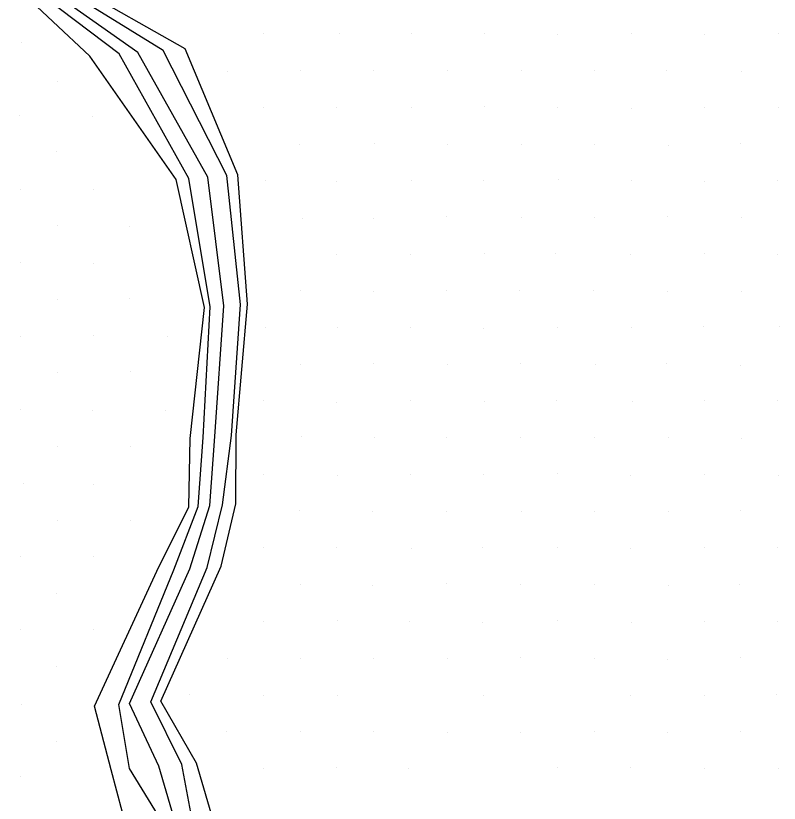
# Model space of a CAD drawing. Extents: x 1602514 to 1609837, y 863887 to 871157.
# Drawn here: x 1605726.7 to 1605873.7, y 868213.4 to 868365 of the extents above; entities that cross this region are included whole.
import ezdxf

# ---------------------------------------------------------------- set-up
doc = ezdxf.new("R2010")
doc.units = 0
for name, color, linetype in [('Survey-Flow line', 7, 'Continuous'), ('Survey-Ridge Lines', 7, 'Continuous'), ('Survey-Spot dirt', 7, 'Continuous')]:
    doc.layers.add(name, color=color, linetype=linetype)

msp = doc.modelspace()

# ---------------------------------------------------------------- linework, layer by layer
at = {"layer": 'Survey-Flow line'}
msp.add_lwpolyline([(1605757.85, 868208.28), (1605754.22, 868220.52), (1605748.62, 868232.6), (1605760.19, 868258.55), (1605764.03, 868270.69), (1605765.02, 868283.97), (1605766.78, 868309.15), (1605763.64, 868333.95), (1605750.22, 868357.93), (1605732.2, 868370.66), (1605737.96, 868377.26), (1605737.64, 868381.98), (1605739.69, 868407.19), (1605745.11, 868432.65), (1605749.75, 868458.06), (1605750.94, 868483.19), (1605744.71, 868507.75), (1605749.35, 868533.15), (1605755.44, 868541.28)], dxfattribs=at)
msp.add_lwpolyline([(1605757.85, 868208.28), (1605754.22, 868220.52), (1605748.62, 868232.6), (1605760.19, 868258.55), (1605764.03, 868270.69), (1605765.02, 868283.97), (1605766.78, 868309.15), (1605763.64, 868333.95), (1605750.22, 868357.93), (1605732.2, 868370.66), (1605737.96, 868377.26), (1605737.64, 868381.98), (1605739.69, 868407.19), (1605745.11, 868432.65), (1605749.75, 868458.06), (1605750.94, 868483.19), (1605744.71, 868507.75), (1605749.35, 868533.15), (1605755.44, 868541.28)], dxfattribs=at)
at = {"layer": 'Survey-Ridge Lines'}
for points in [[(1605755.91, 868208.13), (1605748.62, 868220.08), (1605746.52, 868232.43), (1605757.12, 868258.31), (1605761.84, 868270.55), (1605762.76, 868283.79), (1605764.14, 868308.94), (1605760.03, 868333.66), (1605746.61, 868357.65), (1605729.54, 868370.66), (1605734.69, 868377.82), (1605734.2, 868381.71), (1605734.77, 868406.8), (1605743.56, 868432.53), (1605746.1, 868457.77), (1605749.1, 868483.05), (1605743.04, 868507.61), (1605745.07, 868532.82), (1605751.42, 868541.91)], [(1605755.91, 868208.13), (1605748.62, 868220.08), (1605746.52, 868232.43), (1605757.12, 868258.31), (1605761.84, 868270.55), (1605762.76, 868283.79), (1605764.14, 868308.94), (1605760.03, 868333.66), (1605746.61, 868357.65), (1605729.54, 868370.66), (1605734.69, 868377.82), (1605734.2, 868381.71), (1605734.77, 868406.8), (1605743.56, 868432.53), (1605746.1, 868457.77), (1605749.1, 868483.05), (1605743.04, 868507.61), (1605745.07, 868532.82), (1605751.42, 868541.91)], [(1605760.98, 868208.53), (1605758.67, 868220.87), (1605752.71, 868232.92), (1605763.53, 868258.81), (1605766.51, 868270.84), (1605768.2, 868284.22), (1605769.96, 868309.4), (1605767.31, 868334.23), (1605755.05, 868358.31), (1605735.17, 868370.65), (1605741.32, 868376.69), (1605741.15, 868382.26), (1605744.32, 868407.55), (1605747.28, 868432.82), (1605753.61, 868458.36), (1605754.09, 868483.44), (1605747.44, 868507.96), (1605754.52, 868533.56), (1605759.47, 868540.66)], [(1605760.98, 868208.53), (1605758.67, 868220.87), (1605752.71, 868232.92), (1605763.53, 868258.81), (1605766.51, 868270.84), (1605768.2, 868284.22), (1605769.96, 868309.4), (1605767.31, 868334.23), (1605755.05, 868358.31), (1605735.17, 868370.65), (1605741.32, 868376.69), (1605741.15, 868382.26), (1605744.32, 868407.55), (1605747.28, 868432.82), (1605753.61, 868458.36), (1605754.09, 868483.44), (1605747.44, 868507.96), (1605754.52, 868533.56), (1605759.47, 868540.66)], [(1605778.33, 868090.12), (1605781.47, 868132.19), (1605776.39, 868156.65), (1605778.53, 868184.84), (1605778.18, 868201.32), (1605765.07, 868208.85), (1605761.46, 868221.09), (1605754.65, 868233.07), (1605766.23, 868259.02), (1605769.04, 868271.01), (1605769.12, 868284.29), (1605771.31, 868309.51), (1605769.46, 868334.4), (1605759.28, 868358.64), (1605738.17, 868370.65), (1605745.97, 868375.89), (1605745.3, 868382.59), (1605745.48, 868395.31), (1605749.87, 868407.99), (1605756.13, 868433.52), (1605754.76, 868458.64), (1605756.12, 868483.6), (1605753.92, 868508.47), (1605758.66, 868533.8)], [(1605778.33, 868090.12), (1605781.47, 868132.19), (1605776.39, 868156.65), (1605778.53, 868184.84), (1605778.18, 868201.32), (1605765.07, 868208.85), (1605761.46, 868221.09), (1605754.65, 868233.07), (1605766.23, 868259.02), (1605769.04, 868271.01), (1605769.12, 868284.29), (1605771.31, 868309.51), (1605769.46, 868334.4), (1605759.28, 868358.64), (1605738.17, 868370.65), (1605745.97, 868375.89), (1605745.3, 868382.59), (1605745.48, 868395.31), (1605749.87, 868407.99), (1605756.13, 868433.52), (1605754.76, 868458.64), (1605756.12, 868483.6), (1605753.92, 868508.47), (1605758.66, 868533.8)], [(1605763.13, 868087.61), (1605757.73, 868128.27), (1605763.58, 868154.54), (1605768.87, 868183.25), (1605762.09, 868192.79), (1605748.31, 868207.53), (1605745.03, 868219.8), (1605741.88, 868232.07), (1605753.83, 868258.05), (1605760.01, 868270.43), (1605760.28, 868283.6), (1605763.01, 868308.85), (1605757.55, 868333.47), (1605740.98, 868357.2), (1605726.69, 868370.67), (1605727.01, 868379.12), (1605730.72, 868384.26), (1605730.44, 868395.46), (1605732.73, 868406.64), (1605735.48, 868431.9), (1605742.59, 868457.5), (1605738.46, 868482.21), (1605741.61, 868507.5), (1605738.41, 868532.29)], [(1605763.13, 868087.61), (1605757.73, 868128.27), (1605763.58, 868154.54), (1605768.87, 868183.25), (1605762.09, 868192.79), (1605748.31, 868207.53), (1605745.03, 868219.8), (1605741.88, 868232.07), (1605753.83, 868258.05), (1605760.01, 868270.43), (1605760.28, 868283.6), (1605763.01, 868308.85), (1605757.55, 868333.47), (1605740.98, 868357.2), (1605726.69, 868370.67), (1605727.01, 868379.12), (1605730.72, 868384.26), (1605730.44, 868395.46), (1605732.73, 868406.64), (1605735.48, 868431.9), (1605742.59, 868457.5), (1605738.46, 868482.21), (1605741.61, 868507.5), (1605738.41, 868532.29)]]:
    msp.add_lwpolyline(points, dxfattribs=at)
at = {"layer": 'Survey-Spot dirt'}
for p, q in [((1605774.41, 868361.54), (1605774.41, 868361.54)), ((1605774.41, 868361.54), (1605774.41, 868361.54)), ((1605788.98, 868361.61), (1605788.98, 868361.61)), ((1605788.98, 868361.61), (1605788.98, 868361.61)), ((1605802.81, 868361.57), (1605802.81, 868361.57)), ((1605802.81, 868361.57), (1605802.81, 868361.57)), ((1605816.93, 868361.57), (1605816.93, 868361.57)), ((1605816.93, 868361.57), (1605816.93, 868361.57)), ((1605831.05, 868361.47), (1605831.05, 868361.47)), ((1605831.05, 868361.47), (1605831.05, 868361.47)), ((1605845.24, 868361.53), (1605845.24, 868361.53)), ((1605845.24, 868361.53), (1605845.24, 868361.53)), ((1605873.6, 868361.52), (1605873.6, 868361.52)), ((1605873.6, 868361.52), (1605873.6, 868361.52)), ((1605859.24, 868361.43), (1605859.24, 868361.43)), ((1605859.24, 868361.43), (1605859.24, 868361.43)), ((1605727.88, 868359.87), (1605727.88, 868359.87)), ((1605727.88, 868359.87), (1605727.88, 868359.87)), ((1605767.43, 868354.3), (1605767.43, 868354.3)), ((1605767.43, 868354.3), (1605767.43, 868354.3)), ((1605781.43, 868354.44), (1605781.43, 868354.44)), ((1605781.43, 868354.44), (1605781.43, 868354.44)), ((1605795.59, 868354.52), (1605795.59, 868354.52)), ((1605795.59, 868354.52), (1605795.59, 868354.52)), ((1605809.84, 868354.46), (1605809.84, 868354.46)), ((1605809.84, 868354.46), (1605809.84, 868354.46)), ((1605824.02, 868354.46), (1605824.02, 868354.46)), ((1605824.02, 868354.46), (1605824.02, 868354.46)), ((1605838.17, 868354.43), (1605838.17, 868354.43)), ((1605838.17, 868354.43), (1605838.17, 868354.43)), ((1605851.98, 868354.56), (1605851.98, 868354.56)), ((1605851.98, 868354.56), (1605851.98, 868354.56)), ((1605866.45, 868354.36), (1605866.45, 868354.36)), ((1605866.45, 868354.36), (1605866.45, 868354.36)), ((1605734.66, 868352.32), (1605734.66, 868352.32)), ((1605734.66, 868352.32), (1605734.66, 868352.32)), ((1605774.38, 868347.36), (1605774.38, 868347.36)), ((1605774.38, 868347.36), (1605774.38, 868347.36)), ((1605788.53, 868347.25), (1605788.53, 868347.25)), ((1605788.53, 868347.25), (1605788.53, 868347.25)), ((1605802.8, 868347.4), (1605802.8, 868347.4)), ((1605802.8, 868347.4), (1605802.8, 868347.4)), ((1605816.91, 868347.53), (1605816.91, 868347.53)), ((1605816.91, 868347.53), (1605816.91, 868347.53)), ((1605831, 868347.32), (1605831, 868347.32)), ((1605831, 868347.32), (1605831, 868347.32)), ((1605845.2, 868347.22), (1605845.2, 868347.22)), ((1605845.2, 868347.22), (1605845.2, 868347.22)), ((1605859.28, 868347.38), (1605859.28, 868347.38)), ((1605859.28, 868347.38), (1605859.28, 868347.38)), ((1605873.43, 868347.33), (1605873.43, 868347.33)), ((1605873.43, 868347.33), (1605873.43, 868347.33)), ((1605727.47, 868345.8), (1605727.47, 868345.8)), ((1605727.47, 868345.8), (1605727.47, 868345.8)), ((1605741.51, 868345.55), (1605741.51, 868345.55)), ((1605741.51, 868345.55), (1605741.51, 868345.55)), ((1605795.75, 868340.43), (1605795.75, 868340.43)), ((1605795.75, 868340.43), (1605795.75, 868340.43)), ((1605809.85, 868340.23), (1605809.85, 868340.23)), ((1605809.85, 868340.23), (1605809.85, 868340.23)), ((1605866.14, 868340.34), (1605866.14, 868340.34)), ((1605866.14, 868340.34), (1605866.14, 868340.34)), ((1605734.51, 868338.8), (1605734.51, 868338.8)), ((1605734.51, 868338.8), (1605734.51, 868338.8)), ((1605781.39, 868340.21), (1605781.39, 868340.21)), ((1605781.39, 868340.21), (1605781.39, 868340.21)), ((1605824.1, 868340.15), (1605824.1, 868340.15)), ((1605824.1, 868340.15), (1605824.1, 868340.15)), ((1605838.12, 868340.18), (1605838.12, 868340.18)), ((1605838.12, 868340.18), (1605838.12, 868340.18)), ((1605852.4, 868340.11), (1605852.4, 868340.11)), ((1605852.4, 868340.11), (1605852.4, 868340.11)), ((1605774.71, 868333.36), (1605774.71, 868333.36)), ((1605774.71, 868333.36), (1605774.71, 868333.36)), ((1605788.41, 868333), (1605788.41, 868333)), ((1605788.41, 868333), (1605788.41, 868333)), ((1605802.79, 868333.36), (1605802.79, 868333.36)), ((1605802.79, 868333.36), (1605802.79, 868333.36)), ((1605816.83, 868333.32), (1605816.83, 868333.32)), ((1605816.83, 868333.32), (1605816.83, 868333.32)), ((1605831.13, 868333.42), (1605831.13, 868333.42)), ((1605831.13, 868333.42), (1605831.13, 868333.42)), ((1605845.14, 868333.2), (1605845.14, 868333.2)), ((1605845.14, 868333.2), (1605845.14, 868333.2)), ((1605859.25, 868333.11), (1605859.25, 868333.11)), ((1605859.25, 868333.11), (1605859.25, 868333.11)), ((1605873.41, 868333.3), (1605873.41, 868333.3)), ((1605873.41, 868333.3), (1605873.41, 868333.3)), ((1605727.55, 868331.46), (1605727.55, 868331.46)), ((1605727.55, 868331.46), (1605727.55, 868331.46)), ((1605741.72, 868331.5), (1605741.72, 868331.5)), ((1605741.72, 868331.5), (1605741.72, 868331.5)), ((1605781.83, 868325.98), (1605781.83, 868325.98)), ((1605781.83, 868325.98), (1605781.83, 868325.98)), ((1605795.59, 868326.03), (1605795.59, 868326.03)), ((1605795.59, 868326.03), (1605795.59, 868326.03)), ((1605809.55, 868326.34), (1605809.55, 868326.34)), ((1605809.55, 868326.34), (1605809.55, 868326.34)), ((1605824.07, 868326.22), (1605824.07, 868326.22)), ((1605824.07, 868326.22), (1605824.07, 868326.22)), ((1605838.09, 868326.2), (1605838.09, 868326.2)), ((1605838.09, 868326.2), (1605838.09, 868326.2)), ((1605852.23, 868326.27), (1605852.23, 868326.27)), ((1605852.23, 868326.27), (1605852.23, 868326.27)), ((1605866.47, 868326.17), (1605866.47, 868326.17)), ((1605866.47, 868326.17), (1605866.47, 868326.17)), ((1605734.68, 868324.53), (1605734.68, 868324.53)), ((1605734.68, 868324.53), (1605734.68, 868324.53)), ((1605748.52, 868324.47), (1605748.52, 868324.47)), ((1605748.52, 868324.47), (1605748.52, 868324.47)), ((1605802.68, 868319.09), (1605802.68, 868319.09)), ((1605802.68, 868319.09), (1605802.68, 868319.09)), ((1605816.91, 868319.21), (1605816.91, 868319.21)), ((1605816.91, 868319.21), (1605816.91, 868319.21)), ((1605830.67, 868319.14), (1605830.67, 868319.14)), ((1605830.67, 868319.14), (1605830.67, 868319.14)), ((1605845.02, 868319.09), (1605845.02, 868319.09)), ((1605845.02, 868319.09), (1605845.02, 868319.09)), ((1605859.33, 868319.15), (1605859.33, 868319.15)), ((1605859.33, 868319.15), (1605859.33, 868319.15)), ((1605873.28, 868319.05), (1605873.28, 868319.05)), ((1605873.28, 868319.05), (1605873.28, 868319.05)), ((1605788.42, 868318.98), (1605788.42, 868318.98)), ((1605788.42, 868318.98), (1605788.42, 868318.98)), ((1605727.6, 868317.41), (1605727.6, 868317.41)), ((1605727.6, 868317.41), (1605727.6, 868317.41)), ((1605741.64, 868317.36), (1605741.64, 868317.36)), ((1605741.64, 868317.36), (1605741.64, 868317.36)), ((1605781.5, 868312.08), (1605781.5, 868312.08)), ((1605781.5, 868312.08), (1605781.5, 868312.08)), ((1605795.65, 868311.96), (1605795.65, 868311.96)), ((1605795.65, 868311.96), (1605795.65, 868311.96)), ((1605809.65, 868312.16), (1605809.65, 868312.16)), ((1605809.65, 868312.16), (1605809.65, 868312.16)), ((1605823.62, 868312.13), (1605823.62, 868312.13)), ((1605823.62, 868312.13), (1605823.62, 868312.13)), ((1605837.99, 868312.16), (1605837.99, 868312.16)), ((1605837.99, 868312.16), (1605837.99, 868312.16)), ((1605852.18, 868312), (1605852.18, 868312)), ((1605852.18, 868312), (1605852.18, 868312)), ((1605866.34, 868311.95), (1605866.34, 868311.95)), ((1605866.34, 868311.95), (1605866.34, 868311.95)), ((1605734.79, 868310.29), (1605734.79, 868310.29)), ((1605734.79, 868310.29), (1605734.79, 868310.29)), ((1605748.52, 868310.51), (1605748.52, 868310.51)), ((1605748.52, 868310.51), (1605748.52, 868310.51)), ((1605774.76, 868304.93), (1605774.76, 868304.93)), ((1605774.76, 868304.93), (1605774.76, 868304.93)), ((1605788.68, 868305.03), (1605788.68, 868305.03)), ((1605788.68, 868305.03), (1605788.68, 868305.03)), ((1605802.67, 868305.06), (1605802.67, 868305.06)), ((1605802.67, 868305.06), (1605802.67, 868305.06)), ((1605816.7, 868304.88), (1605816.7, 868304.88)), ((1605816.7, 868304.88), (1605816.7, 868304.88)), ((1605830.96, 868305), (1605830.96, 868305)), ((1605830.96, 868305), (1605830.96, 868305)), ((1605845.24, 868304.94), (1605845.24, 868304.94)), ((1605845.24, 868304.94), (1605845.24, 868304.94)), ((1605859.16, 868305.21), (1605859.16, 868305.21)), ((1605859.16, 868305.21), (1605859.16, 868305.21)), ((1605873.67, 868305.14), (1605873.67, 868305.14)), ((1605873.67, 868305.14), (1605873.67, 868305.14)), ((1605727.6, 868303.22), (1605727.6, 868303.22)), ((1605727.6, 868303.22), (1605727.6, 868303.22)), ((1605741.74, 868303.49), (1605741.74, 868303.49)), ((1605741.74, 868303.49), (1605741.74, 868303.49)), ((1605755.97, 868303.32), (1605755.97, 868303.32)), ((1605755.97, 868303.32), (1605755.97, 868303.32)), ((1605781.46, 868297.95), (1605781.46, 868297.95)), ((1605781.46, 868297.95), (1605781.46, 868297.95)), ((1605795.5, 868297.96), (1605795.5, 868297.96)), ((1605795.5, 868297.96), (1605795.5, 868297.96)), ((1605809.78, 868297.81), (1605809.78, 868297.81)), ((1605809.78, 868297.81), (1605809.78, 868297.81)), ((1605823.95, 868298), (1605823.95, 868298)), ((1605823.95, 868298), (1605823.95, 868298)), ((1605838.23, 868297.94), (1605838.23, 868297.94)), ((1605838.23, 868297.94), (1605838.23, 868297.94)), ((1605852.03, 868298.06), (1605852.03, 868298.06)), ((1605852.03, 868298.06), (1605852.03, 868298.06)), ((1605734.77, 868296.31), (1605734.77, 868296.31)), ((1605734.77, 868296.31), (1605734.77, 868296.31)), ((1605748.82, 868296.45), (1605748.82, 868296.45)), ((1605748.82, 868296.45), (1605748.82, 868296.45)), ((1605866.27, 868297.65), (1605866.27, 868297.65)), ((1605866.27, 868297.65), (1605866.27, 868297.65)), ((1605774.44, 868290.86), (1605774.44, 868290.86)), ((1605774.44, 868290.86), (1605774.44, 868290.86)), ((1605788.4, 868290.57), (1605788.4, 868290.57)), ((1605788.4, 868290.57), (1605788.4, 868290.57)), ((1605802.75, 868290.91), (1605802.75, 868290.91)), ((1605802.75, 868290.91), (1605802.75, 868290.91)), ((1605816.96, 868290.77), (1605816.96, 868290.77)), ((1605816.96, 868290.77), (1605816.96, 868290.77)), ((1605830.82, 868290.97), (1605830.82, 868290.97)), ((1605830.82, 868290.97), (1605830.82, 868290.97)), ((1605845.39, 868290.68), (1605845.39, 868290.68)), ((1605845.39, 868290.68), (1605845.39, 868290.68)), ((1605859.34, 868290.94), (1605859.34, 868290.94)), ((1605859.34, 868290.94), (1605859.34, 868290.94)), ((1605873.27, 868290.99), (1605873.27, 868290.99)), ((1605873.27, 868290.99), (1605873.27, 868290.99)), ((1605727.6, 868289.11), (1605727.6, 868289.11)), ((1605727.6, 868289.11), (1605727.6, 868289.11)), ((1605741.53, 868289.03), (1605741.53, 868289.03)), ((1605741.53, 868289.03), (1605741.53, 868289.03)), ((1605755.6, 868289.01), (1605755.6, 868289.01)), ((1605755.6, 868289.01), (1605755.6, 868289.01)), ((1605781.68, 868284.01), (1605781.68, 868284.01)), ((1605781.68, 868284.01), (1605781.68, 868284.01)), ((1605795.72, 868283.88), (1605795.72, 868283.88)), ((1605795.72, 868283.88), (1605795.72, 868283.88)), ((1605809.66, 868283.8), (1605809.66, 868283.8)), ((1605809.66, 868283.8), (1605809.66, 868283.8)), ((1605823.78, 868283.81), (1605823.78, 868283.81)), ((1605823.78, 868283.81), (1605823.78, 868283.81)), ((1605838.06, 868283.86), (1605838.06, 868283.86)), ((1605838.06, 868283.86), (1605838.06, 868283.86)), ((1605852.35, 868283.84), (1605852.35, 868283.84)), ((1605852.35, 868283.84), (1605852.35, 868283.84)), ((1605866.45, 868283.69), (1605866.45, 868283.69)), ((1605866.45, 868283.69), (1605866.45, 868283.69)), ((1605734.69, 868282.1), (1605734.69, 868282.1)), ((1605734.69, 868282.1), (1605734.69, 868282.1)), ((1605748.79, 868282.05), (1605748.79, 868282.05)), ((1605748.79, 868282.05), (1605748.79, 868282.05)), ((1605774.36, 868276.68), (1605774.36, 868276.68)), ((1605774.36, 868276.68), (1605774.36, 868276.68)), ((1605788.59, 868276.55), (1605788.59, 868276.55)), ((1605788.59, 868276.55), (1605788.59, 868276.55)), ((1605802.76, 868276.64), (1605802.76, 868276.64)), ((1605802.76, 868276.64), (1605802.76, 868276.64)), ((1605816.71, 868276.64), (1605816.71, 868276.64)), ((1605816.71, 868276.64), (1605816.71, 868276.64)), ((1605830.92, 868276.82), (1605830.92, 868276.82)), ((1605830.92, 868276.82), (1605830.92, 868276.82)), ((1605859.35, 868276.73), (1605859.35, 868276.73)), ((1605859.35, 868276.73), (1605859.35, 868276.73)), ((1605873.47, 868276.55), (1605873.47, 868276.55)), ((1605873.47, 868276.55), (1605873.47, 868276.55)), ((1605845.07, 868276.4), (1605845.07, 868276.4)), ((1605845.07, 868276.4), (1605845.07, 868276.4)), ((1605728.1, 868274.86), (1605728.1, 868274.86)), ((1605728.1, 868274.86), (1605728.1, 868274.86)), ((1605741.58, 868274.71), (1605741.58, 868274.71)), ((1605741.58, 868274.71), (1605741.58, 868274.71)), ((1605781.27, 868269.69), (1605781.27, 868269.69)), ((1605781.27, 868269.69), (1605781.27, 868269.69)), ((1605795.39, 868269.54), (1605795.39, 868269.54)), ((1605795.39, 868269.54), (1605795.39, 868269.54)), ((1605809.61, 868269.56), (1605809.61, 868269.56)), ((1605809.61, 868269.56), (1605809.61, 868269.56)), ((1605824.03, 868269.5), (1605824.03, 868269.5)), ((1605824.03, 868269.5), (1605824.03, 868269.5)), ((1605838.18, 868269.48), (1605838.18, 868269.48)), ((1605838.18, 868269.48), (1605838.18, 868269.48)), ((1605852.38, 868269.48), (1605852.38, 868269.48)), ((1605852.38, 868269.48), (1605852.38, 868269.48)), ((1605866.22, 868269.69), (1605866.22, 868269.69)), ((1605866.22, 868269.69), (1605866.22, 868269.69)), ((1605734.75, 868267.86), (1605734.75, 868267.86)), ((1605734.75, 868267.86), (1605734.75, 868267.86)), ((1605748.85, 868267.81), (1605748.85, 868267.81)), ((1605748.85, 868267.81), (1605748.85, 868267.81)), ((1605774.47, 868262.55), (1605774.47, 868262.55)), ((1605774.47, 868262.55), (1605774.47, 868262.55)), ((1605788.38, 868262.59), (1605788.38, 868262.59)), ((1605788.38, 868262.59), (1605788.38, 868262.59)), ((1605802.78, 868262.52), (1605802.78, 868262.52)), ((1605802.78, 868262.52), (1605802.78, 868262.52)), ((1605816.61, 868262.66), (1605816.61, 868262.66)), ((1605816.61, 868262.66), (1605816.61, 868262.66)), ((1605831, 868262.65), (1605831, 868262.65)), ((1605831, 868262.65), (1605831, 868262.65)), ((1605845.13, 868262.47), (1605845.13, 868262.47)), ((1605845.13, 868262.47), (1605845.13, 868262.47)), ((1605859.22, 868262.6), (1605859.22, 868262.6)), ((1605859.22, 868262.6), (1605859.22, 868262.6)), ((1605873.32, 868262.56), (1605873.32, 868262.56)), ((1605873.32, 868262.56), (1605873.32, 868262.56)), ((1605727.53, 868260.91), (1605727.53, 868260.91)), ((1605727.53, 868260.91), (1605727.53, 868260.91)), ((1605741.72, 868260.87), (1605741.72, 868260.87)), ((1605741.72, 868260.87), (1605741.72, 868260.87)), ((1605781.5, 868255.55), (1605781.5, 868255.55)), ((1605781.5, 868255.55), (1605781.5, 868255.55)), ((1605795.46, 868255.39), (1605795.46, 868255.39)), ((1605795.46, 868255.39), (1605795.46, 868255.39)), ((1605809.66, 868255.64), (1605809.66, 868255.64)), ((1605809.66, 868255.64), (1605809.66, 868255.64)), ((1605823.94, 868255.48), (1605823.94, 868255.48)), ((1605823.94, 868255.48), (1605823.94, 868255.48)), ((1605838.16, 868255.51), (1605838.16, 868255.51)), ((1605838.16, 868255.51), (1605838.16, 868255.51)), ((1605852.27, 868255.35), (1605852.27, 868255.35)), ((1605852.27, 868255.35), (1605852.27, 868255.35)), ((1605866.09, 868255.59), (1605866.09, 868255.59)), ((1605866.09, 868255.59), (1605866.09, 868255.59)), ((1605734.59, 868253.84), (1605734.59, 868253.84)), ((1605734.59, 868253.84), (1605734.59, 868253.84)), ((1605774.44, 868248.38), (1605774.44, 868248.38)), ((1605774.44, 868248.38), (1605774.44, 868248.38)), ((1605788.56, 868248.5), (1605788.56, 868248.5)), ((1605788.56, 868248.5), (1605788.56, 868248.5)), ((1605802.53, 868248.43), (1605802.53, 868248.43)), ((1605802.53, 868248.43), (1605802.53, 868248.43)), ((1605816.59, 868248.25), (1605816.59, 868248.25)), ((1605816.59, 868248.25), (1605816.59, 868248.25)), ((1605831.02, 868248.48), (1605831.02, 868248.48)), ((1605831.02, 868248.48), (1605831.02, 868248.48)), ((1605845.26, 868248.23), (1605845.26, 868248.23)), ((1605845.26, 868248.23), (1605845.26, 868248.23)), ((1605859.21, 868248.36), (1605859.21, 868248.36)), ((1605859.21, 868248.36), (1605859.21, 868248.36)), ((1605873.34, 868248.44), (1605873.34, 868248.44)), ((1605873.34, 868248.44), (1605873.34, 868248.44)), ((1605727.69, 868246.81), (1605727.69, 868246.81)), ((1605727.69, 868246.81), (1605727.69, 868246.81)), ((1605741.7, 868246.78), (1605741.7, 868246.78)), ((1605741.7, 868246.78), (1605741.7, 868246.78)), ((1605767.46, 868241.23), (1605767.46, 868241.23)), ((1605767.46, 868241.23), (1605767.46, 868241.23)), ((1605781.49, 868241.3), (1605781.49, 868241.3)), ((1605781.49, 868241.3), (1605781.49, 868241.3)), ((1605795.62, 868241.21), (1605795.62, 868241.21)), ((1605795.62, 868241.21), (1605795.62, 868241.21)), ((1605809.73, 868241.27), (1605809.73, 868241.27)), ((1605809.73, 868241.27), (1605809.73, 868241.27)), ((1605823.94, 868241.39), (1605823.94, 868241.39)), ((1605823.94, 868241.39), (1605823.94, 868241.39)), ((1605838.06, 868241.27), (1605838.06, 868241.27)), ((1605838.06, 868241.27), (1605838.06, 868241.27)), ((1605852.1, 868241.16), (1605852.1, 868241.16)), ((1605852.1, 868241.16), (1605852.1, 868241.16)), ((1605866.3, 868241.46), (1605866.3, 868241.46)), ((1605866.3, 868241.46), (1605866.3, 868241.46)), ((1605734.57, 868239.72), (1605734.57, 868239.72)), ((1605734.57, 868239.72), (1605734.57, 868239.72)), ((1605760.21, 868234.28), (1605760.21, 868234.28)), ((1605760.21, 868234.28), (1605760.21, 868234.28)), ((1605774.45, 868234.2), (1605774.45, 868234.2)), ((1605774.45, 868234.2), (1605774.45, 868234.2)), ((1605788.64, 868234.23), (1605788.64, 868234.23)), ((1605788.64, 868234.23), (1605788.64, 868234.23)), ((1605816.82, 868234.21), (1605816.82, 868234.21)), ((1605816.82, 868234.21), (1605816.82, 868234.21)), ((1605845.13, 868234.16), (1605845.13, 868234.16)), ((1605845.13, 868234.16), (1605845.13, 868234.16)), ((1605859.28, 868234.2), (1605859.28, 868234.2)), ((1605859.28, 868234.2), (1605859.28, 868234.2)), ((1605873.2, 868234.36), (1605873.2, 868234.36)), ((1605873.2, 868234.36), (1605873.2, 868234.36)), ((1605727.78, 868232.45), (1605727.78, 868232.45)), ((1605727.78, 868232.45), (1605727.78, 868232.45)), ((1605767.25, 868227.22), (1605767.25, 868227.22)), ((1605767.25, 868227.22), (1605767.25, 868227.22)), ((1605781.51, 868227.14), (1605781.51, 868227.14)), ((1605781.51, 868227.14), (1605781.51, 868227.14)), ((1605795.57, 868227.26), (1605795.57, 868227.26)), ((1605795.57, 868227.26), (1605795.57, 868227.26)), ((1605809.86, 868227.08), (1605809.86, 868227.08)), ((1605809.86, 868227.08), (1605809.86, 868227.08)), ((1605823.77, 868227.1), (1605823.77, 868227.1)), ((1605823.77, 868227.1), (1605823.77, 868227.1)), ((1605838.19, 868227.22), (1605838.19, 868227.22)), ((1605838.19, 868227.22), (1605838.19, 868227.22)), ((1605852.21, 868227.07), (1605852.21, 868227.07)), ((1605852.21, 868227.07), (1605852.21, 868227.07)), ((1605866.29, 868227.13), (1605866.29, 868227.13)), ((1605866.29, 868227.13), (1605866.29, 868227.13)), ((1605734.54, 868225.34), (1605734.54, 868225.34)), ((1605734.54, 868225.34), (1605734.54, 868225.34)), ((1605774.45, 868219.99), (1605774.45, 868219.99)), ((1605774.45, 868219.99), (1605774.45, 868219.99)), ((1605788.5, 868220.27), (1605788.5, 868220.27)), ((1605788.5, 868220.27), (1605788.5, 868220.27)), ((1605802.33, 868220.08), (1605802.33, 868220.08)), ((1605802.33, 868220.08), (1605802.33, 868220.08)), ((1605830.98, 868220.2), (1605830.98, 868220.2)), ((1605830.98, 868220.2), (1605830.98, 868220.2)), ((1605844.99, 868220.31), (1605844.99, 868220.31)), ((1605844.99, 868220.31), (1605844.99, 868220.31)), ((1605859.2, 868220.04), (1605859.2, 868220.04)), ((1605859.2, 868220.04), (1605859.2, 868220.04)), ((1605873.5, 868220.06), (1605873.5, 868220.06)), ((1605873.5, 868220.06), (1605873.5, 868220.06)), ((1605727.7, 868218.54), (1605727.7, 868218.54)), ((1605727.7, 868218.54), (1605727.7, 868218.54))]:
    msp.add_line(p, q, dxfattribs=at)

doc.saveas('drawing.dxf')
